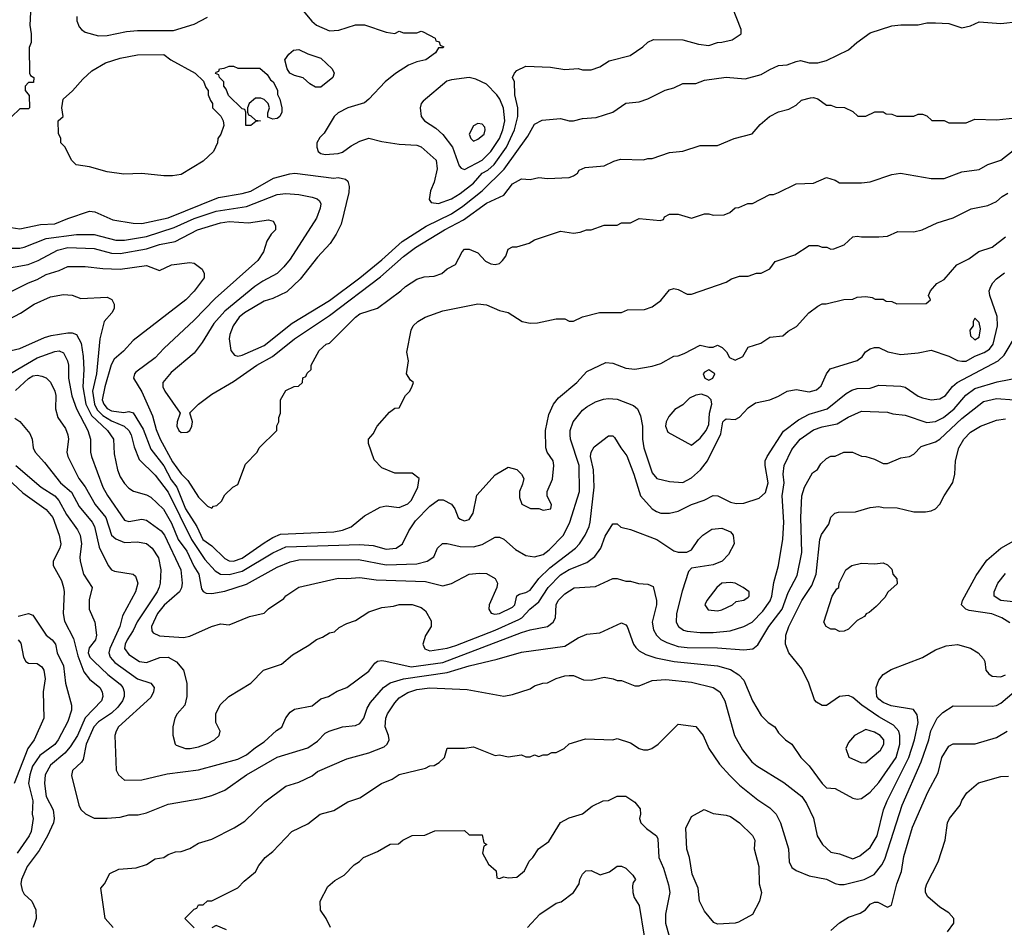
# Model space of a CAD drawing. Header units: inches. Extents: x 1793389 to 1900389, y 320802 to 470796.
# Tile 639 of 656: x 1871669 to 1876185, y 424990 to 429155. Entities that reach past the tile are written whole.
import ezdxf

# ---------------------------------------------------------------- set-up
doc = ezdxf.new("R2010")
doc.units = ezdxf.units.IN
doc.header["$MEASUREMENT"] = 0
doc.layers.add('B8472', color=7, linetype='Continuous')

msp = doc.modelspace()

# ---------------------------------------------------------------- linework, layer by layer
at = {"layer": 'B8472', "color": 2}
for points, elevation in [([(1872970, 429196), (1873008.6, 429148.6), (1873030.7, 429130), (1873090, 429104.2), (1873132.8, 429107.2), (1873210, 429130.8), (1873250, 429130.8), (1873350, 429098), (1873390, 429092), (1873410, 429102), (1873430, 429094), (1873490, 429094), (1873510, 429102), (1873519.6, 429099.6), (1873574, 429070), (1873578, 429058), (1873592.7, 429052.7), (1873598, 429038), (1873614, 429030), (1873610, 429026), (1873590, 429026), (1873576.9, 429003.1), (1873532, 428970), (1873490, 428961.2), (1873453.2, 428946.8), (1873392.7, 428907.3), (1873346, 428870), (1873270.5, 428789.5), (1873250, 428774), (1873174, 428750), (1873130, 428728), (1873112, 428710), (1873065.4, 428634.6), (1873046.4, 428613.6), (1873032, 428590), (1873031.3, 428570), (1873038, 428550), (1873050, 428541), (1873070, 428536), (1873130, 428540.7), (1873150, 428546.8), (1873190, 428576), (1873230, 428598), (1873270, 428611), (1873330, 428596), (1873410, 428584), (1873490, 428578.8), (1873510, 428570.8), (1873578.8, 428510), (1873584, 428470), (1873570.5, 428410), (1873554, 428370), (1873546.8, 428330), (1873556, 428316), (1873590, 428310.7), (1873650, 428332.7), (1873690, 428357.6), (1873750, 428404.9), (1873789.6, 428450), (1873815.8, 428464.2), (1873844.7, 428490), (1873901.7, 428570), (1873938.9, 428650), (1873954, 428710), (1873954, 428750), (1873940.7, 428810), (1873938, 428870), (1873928.7, 428890), (1873938, 428910), (1873950, 428922), (1873990, 428942), (1874103.1, 428936.9), (1874170, 428926), (1874230, 428931), (1874250, 428924.7), (1874290, 428924.7), (1874330, 428938), (1874373.6, 428966.4), (1874469.1, 428990.9), (1874528, 429030), (1874550, 429052), (1874576.4, 429063.6), (1874710, 429062), (1874782, 429042), (1874830, 429036), (1874869.2, 429050.8), (1874890, 429051), (1874937.2, 429062.8), (1874978, 429090), (1874978, 429110), (1874938, 429210)], 354), ([(1871718, 429190), (1871716, 429130), (1871722, 429090), (1871722, 429050), (1871712.7, 429027.3), (1871714, 428910), (1871718, 428898), (1871734, 428890), (1871732.7, 428867.3), (1871710, 428866), (1871694, 428850), (1871694, 428830), (1871712.7, 428807.3), (1871714, 428750), (1871710, 428746), (1871670, 428746), (1871631.6, 428708.4)], 350), ([(1871931.3, 429170), (1871931.3, 429150), (1871942, 429122), (1871952, 429110), (1871970, 429098), (1872030, 429081), (1872070, 429082.8), (1872159.3, 429100.7), (1872210, 429104.9), (1872374.5, 429105.5), (1872470, 429134.8), (1872530, 429166)], 354), ([(1871630, 428202), (1871670, 428194.9), (1871765.3, 428214.7), (1871830, 428217.6), (1871890, 428243), (1871990, 428276), (1872013.7, 428273.7), (1872096.8, 428236.8), (1872190, 428220.5), (1872230, 428219.5), (1872350, 428246), (1872580.4, 428339.6), (1872690, 428357), (1872730, 428368.7), (1872832.5, 428427.5), (1872907.5, 428447.5), (1872930.5, 428450.5), (1873110, 428428), (1873130.5, 428430.5), (1873162.8, 428422.8), (1873173.7, 428413.7), (1873180.7, 428390), (1873178.8, 428361.2), (1873143.5, 428216.5), (1873121, 428170), (1873092.8, 428127.2), (1873034.6, 428065.4), (1872955.1, 427964.9), (1872893.7, 427906.3), (1872830, 427875.1), (1872790, 427863.7), (1872700.7, 427810), (1872675.5, 427790), (1872648.2, 427750), (1872633, 427710), (1872630.5, 427690), (1872637.3, 427637.3), (1872654.8, 427614.8), (1872670, 427610.8), (1872690, 427615.5), (1872790, 427660.4), (1872918.3, 427761.7), (1873090, 427866.7), (1873230, 427970.4), (1873330, 428052.2), (1873423.3, 428136.7), (1873533.2, 428206.8), (1873650, 428264.6), (1873701.4, 428298.6), (1873790.7, 428369.3), (1873890.8, 428469.2), (1874000.1, 428619.9), (1874030, 428676), (1874066, 428694), (1874150, 428701), (1874190, 428691.3), (1874210, 428691.3), (1874250, 428701), (1874313.6, 428706.4), (1874389.1, 428730.9), (1874450, 428771.3), (1874510, 428778), (1874550, 428791.3), (1874630, 428831.3), (1874670, 428842), (1874710, 428862), (1874770, 428862), (1874810, 428878), (1874910, 428890.8), (1874996.5, 428883.5), (1875070, 428902.8), (1875110, 428926.8), (1875150, 428944), (1875190, 428947.3), (1875230, 428962.8), (1875250, 428966.8), (1875290, 428957.3), (1875330, 428957.3), (1875370, 428967.3), (1875470, 429016), (1875508.7, 429050), (1875570, 429094), (1875670, 429126), (1875710.9, 429130.9), (1875790, 429131), (1875830, 429141), (1875870, 429141), (1875930, 429138), (1875990, 429118), (1876030, 429126), (1876070, 429144.7), (1876170, 429138), (1876250, 429146)], 350), ([(1871626.2, 428106.2), (1871670, 428106), (1871690, 428110.4), (1871790, 428150.3), (1871930, 428168.7), (1872010, 428168.5), (1872110, 428142.6), (1872150, 428143.1), (1872250, 428159.5), (1872378.2, 428201.8), (1872470, 428242.3), (1872570, 428275.6), (1872710, 428297), (1872850, 428352.7), (1872890, 428357.1), (1872950, 428352.7), (1873010, 428340.7), (1873032.8, 428332.8), (1873043.5, 428323.5), (1873050.7, 428310), (1873047.3, 428290), (1873030, 428244), (1872910, 428056), (1872879.9, 428020.1), (1872850.3, 427989.7), (1872784.4, 427955.6), (1872747.3, 427930), (1872610, 427817), (1872559.9, 427760.1), (1872506.6, 427673.4), (1872470, 427624), (1872364.1, 427535.9), (1872326, 427490), (1872326, 427470), (1872334.8, 427450), (1872404.7, 427350), (1872390.7, 427310), (1872390.6, 427290), (1872398.8, 427270), (1872410, 427260.7), (1872437.6, 427262.4), (1872449.5, 427270.5), (1872459.3, 427290), (1872461.2, 427310), (1872448.9, 427351.1), (1872488.7, 427390), (1872550, 427436), (1872650, 427494), (1872757.2, 427570), (1872829.4, 427610), (1872930, 427690.4), (1873090, 427797), (1873324.4, 427975.6), (1873430, 428068.2), (1873484.5, 428110), (1873618, 428190), (1873704.2, 428235.8), (1873810, 428312.4), (1873889.6, 428350.4), (1873930, 428401), (1873970, 428424.7), (1874010, 428421), (1874050, 428431.3), (1874090, 428426), (1874189, 428431), (1874210, 428438), (1874228, 428450), (1874235.3, 428464.7), (1874262.7, 428477.3), (1874350, 428484.7), (1874393.6, 428506.4), (1874424.7, 428515.3), (1874530, 428511.3), (1874550, 428518), (1874570, 428518), (1874650, 428544.7), (1874710, 428551.3), (1874790, 428578), (1874870, 428578), (1874946, 428610), (1875028.9, 428631.1), (1875065.6, 428674.4), (1875108, 428710), (1875150, 428731.3), (1875196.4, 428743.6), (1875230, 428762), (1875254.6, 428785.4), (1875296.9, 428796.9), (1875310, 428798), (1875330, 428791.3), (1875370, 428762), (1875390, 428762), (1875412.7, 428752.7), (1875451.6, 428751.6), (1875490, 428734), (1875512.7, 428712.7), (1875550, 428712), (1875591.6, 428731.6), (1875630, 428732), (1875643.6, 428723.6), (1875670, 428722), (1875692.7, 428712.7), (1875770, 428712), (1875790, 428722), (1875810, 428722), (1875830, 428714), (1875852.7, 428692.7), (1875910, 428692), (1875930, 428682), (1876010, 428682), (1876050, 428698), (1876150, 428694.8), (1876236, 428704)], 346), ([(1871589.5, 428010.5), (1871708.1, 428031.9), (1871753.2, 428050), (1871842.5, 428097.5), (1871890, 428108.9), (1872010, 428104.2), (1872090, 428083.7), (1872130, 428082), (1872250, 428103.6), (1872310, 428123.7), (1872382.4, 428137.6), (1872484, 428190), (1872590, 428222.4), (1872630, 428228.4), (1872718, 428222), (1872810, 428236), (1872832, 428230), (1872842, 428210), (1872842, 428190), (1872822, 428170), (1872802, 428138), (1872787.3, 428090), (1872760.7, 428050), (1872565.1, 427874.9), (1872470, 427776), (1872330, 427646.6), (1872290, 427603.7), (1872202.5, 427537.5), (1872196, 427530), (1872191, 427510), (1872230, 427446.8), (1872277.7, 427337.7), (1872295.2, 427275.2), (1872313.7, 427230), (1872370, 427125.5), (1872410, 427070.7), (1872441.1, 427041.1), (1872490, 426964.7), (1872530, 426922), (1872550, 426914), (1872558, 426922), (1872573.6, 426926.4), (1872594.6, 426945.4), (1872610, 426974), (1872646, 427010), (1872670, 427022), (1872704.7, 427115.3), (1872758, 427170), (1872768, 427190), (1872848, 427270), (1872848.9, 427291.1), (1872858, 427310), (1872858, 427330), (1872866, 427350), (1872866, 427410), (1872890, 427454), (1872928.4, 427471.6), (1872947.3, 427472.7), (1872966, 427490), (1872968.4, 427511.6), (1872982, 427518), (1872987.3, 427532.7), (1873006, 427550), (1873006, 427570), (1873043.1, 427636.9), (1873074.6, 427665.4), (1873090, 427671.3), (1873208.7, 427790), (1873230, 427804.7), (1873310, 427831.3), (1873418, 427910), (1873438, 427930), (1873490, 427964.7), (1873524.7, 427975.3), (1873570, 427978), (1873606, 427990), (1873630, 428012), (1873668.4, 428031.6), (1873698, 428090), (1873710, 428102), (1873730, 428102), (1873770, 428084.7), (1873806.2, 428046.2), (1873830, 428034), (1873850, 428030.8), (1873870, 428036), (1873884, 428050), (1873899, 428070), (1873910, 428102), (1873930, 428112), (1873950, 428112), (1874006, 428130), (1874030, 428144.7), (1874150, 428184.7), (1874210, 428176), (1874240.4, 428179.6), (1874268.9, 428191.1), (1874290, 428191.3), (1874350, 428212), (1874410, 428212), (1874430, 428222), (1874470, 428222), (1874510, 428242), (1874607.3, 428232.7), (1874622, 428238), (1874626, 428250), (1874650, 428262), (1874690, 428262), (1874750, 428244.7), (1874810, 428264.7), (1874830, 428264.7), (1874850, 428258), (1874900.4, 428259.6), (1874926, 428270), (1874950, 428292), (1874967.3, 428292.7), (1875008.9, 428311.1), (1875030, 428312), (1875110, 428352), (1875127.3, 428352.7), (1875150, 428362), (1875230, 428402), (1875310, 428404.7), (1875370, 428431.3), (1875410, 428418), (1875430, 428406), (1875530, 428406), (1875570, 428411.3), (1875670, 428444.7), (1875709.3, 428450.7), (1875850, 428426.8), (1875910, 428426), (1875990, 428456), (1876070, 428466.8), (1876110, 428490.8), (1876170, 428510.8), (1876225.4, 428554.6)], 342), ([(1871590, 427888), (1871710, 427948), (1871750, 427963), (1871790, 427985.5), (1871850, 428004), (1871890, 428022.8), (1871970, 428022), (1872050, 428012.7), (1872129.6, 428010.4), (1872250, 428027.3), (1872310, 428004.7), (1872366, 428030), (1872450, 428040.7), (1872470, 428037.3), (1872506.8, 428010), (1872516, 427990), (1872514.8, 427970), (1872470, 427908.7), (1872431.3, 427870), (1872190, 427682.7), (1872145.5, 427634.5), (1872103.1, 427596.9), (1872088.9, 427571.1), (1872058.9, 427470), (1872048, 427410), (1872054.6, 427390), (1872070, 427370.4), (1872090, 427360.2), (1872147.2, 427352.8), (1872170, 427356.3), (1872190.3, 427350.3), (1872235.6, 427275.6), (1872270, 427184), (1872330, 427108.4), (1872363.4, 427043.4), (1872389.3, 427009.3), (1872430.3, 426910), (1872481.1, 426830), (1872508.9, 426770), (1872550, 426740.4), (1872610, 426682.4), (1872630, 426672.2), (1872650, 426670.3), (1872690, 426683.7), (1872790, 426754.9), (1872830, 426779.3), (1872866, 426794), (1873110, 426804.9), (1873150, 426813), (1873190, 426827.7), (1873250, 426878.8), (1873322.5, 426917.5), (1873350, 426924), (1873410, 426916.3), (1873450, 426933.4), (1873466.6, 426950), (1873496, 427010), (1873502, 427050), (1873470, 427074), (1873390, 427074), (1873330, 427098), (1873294.6, 427134.6), (1873268.7, 427210), (1873268.7, 427230), (1873290, 427254), (1873308, 427290), (1873365.6, 427354.4), (1873390, 427372), (1873410, 427374), (1873438, 427430), (1873458, 427450), (1873470, 427474), (1873475.3, 427490), (1873461.2, 427501.2), (1873444, 427530), (1873453.2, 427590), (1873445.2, 427630), (1873465.2, 427730), (1873474, 427750), (1873495.3, 427770), (1873529.5, 427790.5), (1873610, 427819.1), (1873770, 427850.7), (1873810, 427846), (1873870, 427821), (1873910, 427811), (1873974, 427770), (1874010, 427762), (1874043.6, 427763.6), (1874130, 427782), (1874170, 427782), (1874190, 427772), (1874210, 427771.3), (1874250, 427791.3), (1874328.9, 427811.1), (1874428.9, 427811.1), (1874456.4, 427823.6), (1874534.6, 427825.4), (1874570, 427838), (1874610, 427866), (1874650, 427914.8), (1874670, 427920.7), (1874690, 427917.3), (1874730, 427896), (1874750, 427896), (1874909.4, 427950.6), (1874933.6, 427966.4), (1874970, 427978), (1875010, 427978), (1875048.9, 427991.1), (1875070, 427992), (1875110, 428012), (1875134.6, 428045.4), (1875224.7, 428075.3), (1875290, 428118), (1875330, 428118), (1875350, 428111.3), (1875370.9, 428110.9), (1875390, 428102), (1875403.6, 428103.6), (1875450, 428122), (1875490, 428158), (1875510, 428162), (1875530, 428158), (1875610, 428158), (1875650, 428162), (1875696.4, 428183.6), (1875770, 428181), (1875809.1, 428190.9), (1875878, 428222), (1875950, 428246), (1876032.9, 428287.1), (1876110, 428302.8), (1876150, 428321), (1876176, 428344), (1876201.5, 428358.5)], 338), ([(1871570, 427754), (1871672.1, 427807.9), (1871735.3, 427850), (1871810, 427882.8), (1871870, 427894), (1871910, 427890.8), (1871950, 427876), (1872070, 427882), (1872091, 427871), (1872102, 427850), (1872102, 427830), (1872091.3, 427810), (1872056, 427770), (1872037.3, 427690), (1872021.7, 427530), (1872003.6, 427450), (1872012.2, 427390), (1872024.5, 427364.5), (1872050, 427338), (1872090, 427314.9), (1872147.7, 427290), (1872170.3, 427270), (1872181.1, 427250), (1872194.4, 427194.4), (1872217, 427137), (1872290, 427065.5), (1872350, 426986.7), (1872456.5, 426770), (1872518.3, 426678.3), (1872566.4, 426626.4), (1872590.3, 426610.3), (1872630, 426608.8), (1872690, 426624.2), (1872830, 426708.7), (1872890, 426736), (1873230, 426747), (1873290, 426741.6), (1873350, 426724.9), (1873395.3, 426730), (1873425.2, 426750), (1873454.5, 426810), (1873484.2, 426855.8), (1873550, 426922.8), (1873590, 426951), (1873611.1, 426951.1), (1873650, 426932), (1873664.7, 426910), (1873681, 426870), (1873690, 426862.8), (1873710, 426856), (1873730, 426861), (1873749, 426890), (1873766.3, 426973.7), (1873850, 427066), (1873910, 427102), (1873950, 427091), (1873971.3, 427070), (1873981, 427050), (1873976, 427024), (1873961, 426990), (1873962, 426962), (1873971.6, 426931.6), (1874011.6, 426911.6), (1874050, 426911.3), (1874070, 426904.7), (1874106, 426910), (1874108, 426930), (1874088.9, 426968.9), (1874088, 426990), (1874113.6, 427046.4), (1874119, 427110), (1874115.3, 427130), (1874088.7, 427170), (1874082, 427190), (1874081.2, 427270), (1874096.5, 427343.5), (1874117.2, 427390), (1874140.7, 427419.3), (1874224, 427490), (1874270, 427541), (1874358, 427582), (1874390, 427578.8), (1874450, 427556), (1874490, 427551), (1874570, 427564.7), (1874610, 427578), (1874670, 427611.3), (1874690, 427612), (1874716.4, 427623.6), (1874790, 427662), (1874830, 427652), (1874850, 427652), (1874870, 427662), (1874891.1, 427651.1), (1874911.1, 427631.1), (1874925.4, 427605.4), (1874950, 427592), (1874986, 427610), (1875010, 427652), (1875068.9, 427671.1), (1875110, 427698), (1875170, 427704.7), (1875194.6, 427725.4), (1875232.5, 427747.5), (1875289, 427810), (1875330, 427841), (1875350, 427851), (1875368.7, 427851.3), (1875448.9, 427871.1), (1875490, 427872), (1875510, 427882), (1875550, 427884.7), (1875579.6, 427879.6), (1875592.7, 427872.7), (1875630, 427872), (1875643.6, 427863.6), (1875670, 427862), (1875691.6, 427851.6), (1875827.3, 427852.7), (1875846, 427870), (1875838, 427890), (1875846, 427910), (1875876.4, 427943.6), (1875910, 427962), (1875968, 428030), (1876023.1, 428056.9), (1876069.1, 428090.9), (1876130, 428111.3), (1876190, 428158.8)], 334), ([(1871630, 427637.3), (1871670, 427645.5), (1871783.3, 427696.7), (1871814.2, 427705.8), (1871890, 427718), (1871910, 427718), (1871930.3, 427710.3), (1871950.4, 427670), (1871960.3, 427610), (1871962.6, 427550), (1871958.5, 427470), (1871972.2, 427390), (1871998.1, 427338.1), (1872072.4, 427270), (1872099.1, 427230), (1872102.8, 427162.8), (1872118, 427090), (1872130, 427058), (1872150, 427026), (1872170, 427004.7), (1872190.9, 426990.9), (1872250, 426974.8), (1872270, 426964), (1872328.9, 426908.9), (1872365.2, 426845.2), (1872396.5, 426770), (1872436, 426716), (1872467.2, 426647.2), (1872490.4, 426610), (1872503.4, 426543.4), (1872510, 426531.3), (1872524, 426524), (1872550, 426522), (1872610, 426532.7), (1872710, 426564.4), (1872850, 426643), (1872910, 426668), (1872950, 426675.8), (1873222.7, 426677.3), (1873350, 426654), (1873490, 426658), (1873538, 426670), (1873568, 426690), (1873586, 426730), (1873608, 426752), (1873630, 426751.3), (1873690, 426737.3), (1873750, 426735.5), (1873790, 426747.3), (1873850, 426780.7), (1873870, 426780.7), (1873890, 426770.6), (1873943.4, 426723.4), (1873990, 426696.3), (1874030, 426690.5), (1874070, 426701.6), (1874097.1, 426722.9), (1874163.7, 426790), (1874192, 426850), (1874236.9, 426990), (1874235.4, 427110), (1874196.2, 427230), (1874194, 427250), (1874194.5, 427270), (1874207, 427310), (1874250, 427362.8), (1874270, 427378.8), (1874310, 427401), (1874346.8, 427413.2), (1874370, 427417.3), (1874410, 427413.4), (1874484.1, 427384.1), (1874502.8, 427370), (1874516.7, 427336.7), (1874526.4, 427290), (1874526, 427230), (1874532.4, 427190), (1874570, 427076), (1874592, 427050), (1874650, 427036.3), (1874710, 427030.6), (1874750, 427053), (1874791.1, 427088.9), (1874824.5, 427130), (1874885.6, 427254.4), (1874894, 427310), (1874902, 427318), (1874910, 427322.8), (1874950, 427320.7), (1874970, 427330.6), (1875010, 427374), (1875043.9, 427396.1), (1875110, 427410.8), (1875150, 427426.8), (1875190, 427450.7), (1875230, 427457.3), (1875290, 427447.3), (1875323.2, 427456.8), (1875345.6, 427474.4), (1875369.5, 427530.5), (1875387, 427553), (1875510, 427591.3), (1875532.9, 427607.1), (1875549.3, 427630.7), (1875570, 427644.7), (1875590, 427651.3), (1875610, 427651), (1875650.7, 427630.7), (1875710, 427618.8), (1875790, 427626), (1875850, 427638), (1875930.7, 427610.7), (1875970.7, 427590.7), (1875990, 427587.7), (1876010, 427588), (1876049.7, 427610.3), (1876092.7, 427627.3), (1876117.1, 427642.9), (1876133.7, 427666.3), (1876154.7, 427750), (1876152.5, 427792.5), (1876119.3, 427890), (1876116, 427910), (1876122.7, 427930), (1876132.1, 427947.9), (1876150, 427966), (1876186.3, 427993.7)], 330), ([(1871590, 427510.5), (1871750, 427602.6), (1871830, 427632.2), (1871850, 427634.9), (1871870, 427626.8), (1871888, 427590), (1871892.4, 427570), (1871893.7, 427510), (1871908.7, 427428.7), (1871930.3, 427370), (1871981.6, 427270), (1871993.4, 427230), (1871993.4, 427170), (1871998, 427150), (1872050.4, 427010), (1872071.8, 426971.8), (1872150, 426859.1), (1872170, 426852.7), (1872230, 426863), (1872250, 426859.1), (1872318, 426810), (1872333.4, 426790), (1872407.7, 426630), (1872414.9, 426570), (1872411.9, 426548.1), (1872402, 426530), (1872331.3, 426468.7), (1872301.3, 426430), (1872273.4, 426370), (1872274.8, 426350), (1872281.6, 426341.6), (1872310, 426328), (1872420.2, 426319.8), (1872450, 426326), (1872549.4, 426370.6), (1872590, 426382), (1872630, 426378), (1872723.1, 426416.9), (1872790, 426431.3), (1872810, 426451.3), (1872880.4, 426499.6), (1872889.1, 426510.9), (1872950, 426551.3), (1873130, 426593), (1873170, 426590.5), (1873230, 426595.5), (1873304.7, 426584.7), (1873530, 426576.4), (1873610, 426557.3), (1873650, 426567.3), (1873730, 426610.6), (1873775.9, 426615.9), (1873810, 426613.4), (1873850.6, 426590.6), (1873861, 426570), (1873857.3, 426550), (1873822.8, 426470), (1873821, 426450), (1873831, 426431), (1873847.7, 426427.7), (1873870, 426430.7), (1873930, 426459.1), (1873940.9, 426470), (1873950, 426512), (1873960.9, 426519.1), (1873990, 426526), (1874010, 426538), (1874049.8, 426590.2), (1874100, 426640), (1874218, 426730), (1874237, 426750), (1874262, 426790), (1874280.7, 426830), (1874285.1, 426850), (1874303.5, 427010), (1874300.5, 427090), (1874287.8, 427150), (1874289.6, 427170.4), (1874304.4, 427195.6), (1874370, 427244.7), (1874390, 427244.7), (1874398, 427238), (1874426, 427190), (1874454.2, 427154.2), (1874486, 427070), (1874516.3, 426970), (1874570, 426911), (1874590, 426898.8), (1874610, 426890.8), (1874650, 426890.7), (1874690, 426899.1), (1874750, 426930.7), (1874809.1, 426950.9), (1874850, 426971.3), (1874870.7, 426970.7), (1874930, 426941), (1874955.3, 426935.3), (1874990, 426936), (1875060.2, 426959.8), (1875090, 426984.7), (1875102.4, 427030), (1875088.7, 427110), (1875088.7, 427130), (1875097.2, 427150), (1875173, 427267), (1875240.7, 427319.3), (1875290, 427344.4), (1875373.2, 427370), (1875460.1, 427439.9), (1875485.4, 427454.6), (1875510, 427462), (1875570, 427464), (1875610, 427477.3), (1875710, 427473.4), (1875730, 427468), (1875790, 427427.7), (1875810, 427419.1), (1875850, 427410.6), (1875890, 427415.5), (1875915.1, 427430), (1875948.3, 427471.7), (1875969.7, 427490.3), (1876157.2, 427590), (1876183.9, 427616.1), (1876241.2, 427710)], 326), ([(1871650, 427452.7), (1871710, 427507.7), (1871730, 427520.5), (1871750, 427524), (1871770, 427518.8), (1871790, 427510.8), (1871810, 427491), (1871830.4, 427450), (1871834.4, 427430), (1871833, 427370), (1871844, 427330), (1871878.7, 427278.7), (1871890.6, 427250), (1871893.4, 427230), (1871884.9, 427170), (1871890.6, 427150), (1871940.5, 427050), (1871970, 427010.7), (1872015.8, 426930), (1872064.9, 426870), (1872090.3, 426790.3), (1872110, 426772.7), (1872150, 426756.4), (1872210, 426759.1), (1872250, 426750.6), (1872277.3, 426730), (1872305.1, 426685.1), (1872316.5, 426630), (1872314, 426570), (1872308.7, 426551.3), (1872299.3, 426530), (1872208.1, 426391.9), (1872190, 426352.3), (1872162.4, 426310), (1872153, 426290), (1872150.6, 426270), (1872170, 426242), (1872218, 426210), (1872250, 426206), (1872312.1, 426227.9), (1872350, 426230.5), (1872388.3, 426208.3), (1872421, 426170), (1872436, 426110), (1872436, 426050), (1872426, 426010), (1872391.3, 425970), (1872381, 425950), (1872371.3, 425910), (1872371.6, 425871.6), (1872382, 425830), (1872386.4, 425826.4), (1872430, 425811), (1872450.9, 425810.9), (1872490, 425819.1), (1872530, 425834), (1872562, 425850), (1872584, 425870), (1872588.7, 425890), (1872569, 425930), (1872568.7, 425970), (1872589.1, 426010.9), (1872628.7, 426050), (1872729.3, 426110.7), (1872788, 426170), (1872870, 426198), (1872920.2, 426239.8), (1872995.5, 426284.5), (1873030, 426311), (1873058, 426322), (1873090, 426342), (1873113.6, 426346.4), (1873134.6, 426365.4), (1873170, 426384.7), (1873210, 426398), (1873270, 426438), (1873330, 426458), (1873383.6, 426463.6), (1873410, 426471), (1873470, 426470.8), (1873510, 426458), (1873530, 426442), (1873556.9, 426396.9), (1873556, 426370), (1873530.8, 426329.2), (1873518.8, 426290), (1873528, 426268), (1873550, 426259.1), (1873630, 426270.4), (1873670, 426283.7), (1873850, 426353.1), (1873958, 426402), (1873972, 426410), (1874009.7, 426450.3), (1874050, 426483), (1874093.6, 426550), (1874150, 426608.2), (1874190, 426632.4), (1874270, 426664.9), (1874307.8, 426692.2), (1874335.1, 426730), (1874354.8, 426785.2), (1874390, 426842), (1874410, 426842), (1874426.8, 426826.8), (1874470, 426816), (1874592, 426770), (1874670, 426718), (1874690, 426711.3), (1874728.4, 426711.6), (1874750, 426722), (1874782, 426770), (1874802, 426790), (1874843.2, 426816.8), (1874890, 426821), (1874930, 426804.7), (1874941, 426790), (1874946, 426750), (1874919.8, 426700.2), (1874891.3, 426670), (1874850, 426653.2), (1874750, 426638), (1874736.9, 426623.1), (1874707.9, 426532.1), (1874682.4, 426430), (1874680.5, 426390), (1874690.8, 426370), (1874714.2, 426354.2), (1874730, 426348.5), (1874790, 426343.1), (1874850, 426343.1), (1874928, 426350), (1874990, 426370.4), (1875029.2, 426390), (1875078.4, 426441.6), (1875111, 426489), (1875118.7, 426510), (1875127.7, 426572.3), (1875149.3, 426650), (1875169.3, 426770.7), (1875174, 426850), (1875166, 426970), (1875175.1, 427030), (1875171.6, 427070), (1875176.2, 427110), (1875210, 427182.8), (1875249.3, 427230), (1875310, 427272.2), (1875350, 427286.7), (1875419.3, 427300.7), (1875469.7, 427330.3), (1875530, 427358), (1875650, 427354), (1875673.2, 427346.8), (1875730, 427340.7), (1875830, 427306), (1875870, 427310.4), (1875906, 427330), (1875954.5, 427370), (1876008.6, 427431.4), (1876050, 427462.4), (1876153.2, 427493.2), (1876270, 427516)], 322), ([(1871646.8, 427326.8), (1871670, 427311), (1871715.9, 427255.9), (1871726.8, 427230), (1871730.8, 427190), (1871740.7, 427170), (1871783.4, 427123.4), (1871856.3, 427030), (1871906.3, 426986.3), (1871941.8, 426921.8), (1872001.6, 426850), (1872012.2, 426830), (1872034.4, 426734.4), (1872074.8, 426650), (1872090, 426631), (1872104.1, 426624.1), (1872190, 426611), (1872201, 426601), (1872210.7, 426570), (1872200.7, 426530), (1872140.7, 426419.3), (1872128.2, 426370), (1872083.1, 426270), (1872078.4, 426250), (1872083.8, 426230), (1872105.7, 426205.7), (1872210, 426130.4), (1872270.6, 426110.6), (1872286, 426090), (1872282.8, 426070), (1872270, 426044), (1872122.8, 425910), (1872111, 425890), (1872106, 425870), (1872111.6, 425711.6), (1872122, 425690), (1872150, 425666), (1872230, 425667.3), (1872345.8, 425694.2), (1872490, 425713.4), (1872670, 425761.6), (1872710, 425782.4), (1872750, 425815.5), (1872790, 425840.7), (1872846.3, 425893.7), (1872872.1, 425907.9), (1872889.3, 425950.7), (1872910, 425978), (1872930, 425990.8), (1873010, 426006.8), (1873050, 426038), (1873086, 426050), (1873125.6, 426074.4), (1873170, 426091.3), (1873270, 426166), (1873298, 426202), (1873310, 426210.8), (1873330, 426214), (1873349.2, 426210.8), (1873464.9, 426184.9), (1873610, 426205.2), (1873970, 426342.4), (1874010, 426354.9), (1874089.5, 426370.5), (1874116, 426390), (1874126, 426410), (1874129.4, 426470), (1874139.3, 426490), (1874170, 426520.7), (1874212.3, 426547.7), (1874310, 426554.8), (1874390, 426591.3), (1874410, 426591.3), (1874450, 426578), (1874470, 426578), (1874507.1, 426567.1), (1874550, 426564.7), (1874574, 426554), (1874590.6, 426490), (1874590.6, 426470), (1874570.6, 426390), (1874575.9, 426355.9), (1874590.7, 426330), (1874610, 426310.7), (1874636.7, 426296.7), (1874690, 426279.5), (1874730, 426274), (1874870, 426272.2), (1874990, 426264), (1875032, 426268), (1875054.2, 426285.8), (1875104.5, 426370), (1875166, 426450), (1875194.2, 426525.8), (1875235.6, 426604.4), (1875256.2, 426710), (1875251.8, 426870), (1875257.2, 426970), (1875269, 427010), (1875304.7, 427075.3), (1875328.4, 427091.6), (1875343.1, 427116.9), (1875370, 427142), (1875390, 427152), (1875410, 427152), (1875448.9, 427171.1), (1875488.9, 427171.1), (1875530, 427152), (1875550, 427151.3), (1875590, 427138), (1875630, 427118), (1875650, 427118), (1875710, 427144.7), (1875750, 427151.3), (1875770, 427162), (1875804.1, 427195.9), (1875870, 427218), (1875890, 427230.5), (1875990, 427324.4), (1876090, 427402.4), (1876150, 427416.4), (1876230, 427410.4)], 318), ([(1871650.7, 427110), (1871767.7, 427010), (1871830.5, 426970), (1871849, 426949), (1871884.5, 426884.5), (1871934.4, 426814.4), (1871946, 426790), (1871952.4, 426750), (1871944.9, 426690), (1871946.8, 426670), (1871962, 426610), (1872001, 426550), (1871987.1, 426492.9), (1871987.3, 426450), (1872013.4, 426390), (1872022, 426330), (1872016.3, 426310), (1871987.7, 426272.3), (1871983.6, 426250), (1871990.4, 426230), (1872010, 426210.4), (1872072.7, 426150), (1872130, 426105.5), (1872142.4, 426090), (1872148.5, 426070), (1872148.5, 426050), (1872140.3, 426030), (1872119, 426001), (1872090, 425973.3), (1872030, 425933.3), (1872009.3, 425910.7), (1871974.4, 425830), (1871959.9, 425760.1), (1871952.5, 425747.5), (1871910.9, 425709.1), (1871906.4, 425686.4), (1871940.7, 425550), (1871950, 425531.3), (1871970.7, 425510.7), (1872010, 425491), (1872070, 425490.8), (1872130, 425496), (1872170, 425506), (1872212.9, 425507.1), (1872250, 425516), (1872350, 425554.8), (1872499.3, 425580.7), (1872550, 425594.8), (1872610, 425618.8), (1872709.7, 425690.3), (1872850, 425770.5), (1872990, 425813.4), (1873035.3, 425844.7), (1873070, 425881), (1873088, 425890), (1873150, 425910.7), (1873210, 425916.3), (1873230, 425924.9), (1873247, 425950), (1873263.6, 425996.4), (1873278.7, 426021.3), (1873338, 426090), (1873368.2, 426111.8), (1873429.8, 426130.2), (1873630, 426158.9), (1873730, 426190.3), (1873859.6, 426220.4), (1873970, 426253.4), (1874170, 426280.7), (1874230, 426318.8), (1874270, 426336), (1874330, 426341), (1874430, 426386.8), (1874450, 426378), (1874454.8, 426370), (1874484, 426290), (1874494.6, 426274.6), (1874510, 426258.8), (1874541.3, 426241.3), (1874587, 426227), (1874670.3, 426210.3), (1874870, 426190.4), (1874930, 426173), (1874968.3, 426148.3), (1874990, 426124.7), (1875030.8, 426030), (1875070, 425962), (1875102, 425930), (1875132, 425910), (1875150, 425882), (1875182, 425850), (1875210.7, 425830.7), (1875251.3, 425770), (1875290.5, 425730.5), (1875350, 425650.8), (1875370, 425631), (1875410, 425627.3), (1875490, 425582.8), (1875510, 425578.8), (1875530, 425581), (1875570, 425610.7), (1875610, 425655.5), (1875689.7, 425770), (1875705.7, 425830), (1875706.3, 425870), (1875700.7, 425890), (1875677.7, 425917.7), (1875610, 425956.3), (1875532.3, 426010), (1875490, 426045.2), (1875470, 426054), (1875430, 426049), (1875370, 426008), (1875350, 426008), (1875323.1, 426023.1), (1875314.6, 426034.6), (1875288.7, 426110), (1875256.5, 426176.5), (1875197.2, 426250), (1875180.9, 426290), (1875183.7, 426330), (1875197, 426370), (1875256.2, 426490), (1875302, 426558), (1875322.9, 426610), (1875339.3, 426770), (1875347, 426793), (1875380.2, 426839.8), (1875390, 426872), (1875408, 426890), (1875424.7, 426895.3), (1875503.1, 426896.9), (1875570, 426916), (1875610, 426921), (1875630, 426916), (1875694.4, 426914.4), (1875770, 426896), (1875823.1, 426896.9), (1875850, 426902), (1875868.9, 426911.1), (1875888.9, 426931.1), (1875908.7, 426970), (1875948.9, 427031.1), (1875959, 427070), (1875961.2, 427130), (1875977.2, 427190), (1875999.3, 427230), (1876030, 427262), (1876075.3, 427290), (1876150, 427317.3), (1876190, 427322.8)], 314), ([(1871613.4, 427050), (1871683.1, 426983.1), (1871790, 426907.7), (1871821.6, 426870), (1871850.6, 426790), (1871857.3, 426750), (1871854, 426730), (1871822, 426670), (1871823, 426650), (1871860.9, 426580.9), (1871870.7, 426550), (1871873.4, 426530), (1871868, 426430), (1871874.6, 426394.6), (1871916.1, 426316.1), (1871935.8, 426235.8), (1871962.9, 426162.9), (1871988.8, 426128.8), (1872036.3, 426090), (1872047.3, 426070), (1872050.6, 426050), (1872044, 426030), (1871969.2, 425950.8), (1871934.6, 425870), (1871901, 425819), (1871876.4, 425790), (1871810, 425734.5), (1871786, 425690), (1871783, 425650), (1871790.8, 425590.8), (1871822, 425530), (1871827.3, 425490), (1871824, 425470), (1871797.3, 425410), (1871758, 425342), (1871703.8, 425270), (1871677.3, 425210), (1871674, 425190), (1871680.5, 425160.5), (1871690, 425142), (1871724.7, 425110), (1871742.8, 425070), (1871744.7, 425030), (1871731.3, 424990)], 310), ([(1876210, 426386.6), (1876174, 426410), (1876128.2, 426428.2), (1876023.9, 426443.9), (1876008.7, 426450), (1875988.7, 426470), (1875993.2, 426490), (1876055.9, 426604.1), (1876105.6, 426674.4), (1876168.7, 426730), (1876239, 426770)], 310), ([(1876270, 426479.6), (1876168.7, 426490), (1876139.3, 426510), (1876139.3, 426530), (1876156, 426570), (1876190, 426614)], 306), ([(1871661.7, 426418.3), (1871710, 426430.5), (1871730, 426422.8), (1871790.5, 426330.5), (1871818, 426310), (1871834, 426290), (1871840.7, 426250), (1871870.4, 426190), (1871879.3, 426110), (1871906.8, 426010), (1871906, 425986), (1871890, 425935.3), (1871845.5, 425850), (1871830, 425829.5), (1871761.2, 425778.8), (1871727.2, 425730), (1871714.9, 425690), (1871710.3, 425650), (1871728.9, 425570), (1871726.7, 425510), (1871730.3, 425489.7), (1871721.6, 425430), (1871712.7, 425410), (1871657.1, 425330)], 306), ([(1871662, 426310), (1871673.7, 426293.7), (1871686, 426230), (1871698, 426210), (1871710, 426202.8), (1871750, 426200.5), (1871770, 426184.9), (1871780.4, 426170), (1871786.4, 426130), (1871776.3, 426070), (1871779.1, 425950), (1871735.3, 425850), (1871706.7, 425810), (1871644.2, 425650)], 302), ([(1872097.2, 424990), (1872061.2, 425030), (1872042, 425170), (1872058, 425190), (1872083.1, 425236.9), (1872123.1, 425256.9), (1872203.6, 425263.6), (1872250, 425278), (1872290, 425304.7), (1872330, 425311.3), (1872350, 425324.7), (1872384, 425336), (1872410, 425338), (1872450, 425351.3), (1872490, 425376), (1872550, 425394.8), (1872652.9, 425447.1), (1872702, 425478), (1872793.6, 425566.4), (1872890, 425638), (1872950, 425656), (1873010, 425686), (1873035.5, 425704.5), (1873170, 425764), (1873270, 425790.6), (1873341.2, 425818.8), (1873355.3, 425830), (1873364, 425850), (1873361.2, 425870), (1873346, 425910), (1873349.2, 425949.2), (1873356, 425970), (1873390, 426021), (1873410, 426042.8), (1873450, 426067.7), (1873490, 426081.6), (1873550, 426088.4), (1873722, 426082), (1873890, 426051.3), (1873930, 426058), (1874010, 426084.7), (1874030, 426098), (1874069.1, 426110.9), (1874090, 426111.3), (1874130, 426131.3), (1874170, 426144.7), (1874190, 426146), (1874210, 426146), (1874254.6, 426125.4), (1874290, 426124.7), (1874350, 426138), (1874391.1, 426131.1), (1874410, 426122), (1874430, 426122), (1874490, 426098), (1874510, 426098), (1874570, 426122.8), (1874633.2, 426126.8), (1874750, 426115.5), (1874850, 426090.7), (1874881, 426070), (1874904, 426030), (1874947.3, 425870), (1874984.1, 425804.1), (1875026.8, 425750), (1875050, 425731), (1875174.6, 425654.6), (1875256, 425590), (1875278.5, 425558.5), (1875310.5, 425490.5), (1875327.3, 425410), (1875351, 425370), (1875390, 425334.8), (1875430, 425326.8), (1875490, 425304.9), (1875522.5, 425317.5), (1875570, 425356), (1875601.6, 425410), (1875631.8, 425530), (1875647.3, 425570), (1875746.9, 425770), (1875773, 425850), (1875789.6, 425929.6), (1875785.1, 425965.1), (1875769.4, 425989.4), (1875666.5, 426006.5), (1875630, 426022), (1875610, 426037.2), (1875600.9, 426050), (1875598, 426090), (1875610, 426124.7), (1875629, 426150), (1875666.3, 426173.7), (1875810, 426227.7), (1875870, 426264), (1875918.6, 426281.4), (1875970, 426287.3), (1876030.4, 426270.4), (1876064.7, 426250), (1876090, 426222), (1876096, 426210), (1876101, 426170), (1876113.7, 426153.7), (1876130, 426142.8), (1876170, 426139.1), (1876190, 426148)], 310), ([(1872470, 424988), (1872426, 425030), (1872470, 425074), (1872482, 425078), (1872490, 425094), (1872510, 425094), (1872530, 425112), (1872550, 425112), (1872670, 425172), (1872698, 425202), (1872750, 425244.7), (1872766.3, 425273.7), (1872795.3, 425310), (1872830, 425338), (1872918, 425430), (1872990, 425464.7), (1873048, 425510), (1873110, 425526), (1873173.6, 425566.4), (1873230, 425584.7), (1873328, 425650), (1873378, 425670), (1873410, 425691), (1873530, 425721), (1873550, 425731), (1873570, 425732), (1873593.6, 425746.4), (1873618, 425770), (1873630, 425812), (1873710, 425812), (1873750, 425818), (1873850, 425778), (1873870, 425782), (1873910, 425772), (1873970, 425782), (1873990, 425772), (1874010, 425772), (1874030, 425782), (1874050, 425774), (1874070, 425782), (1874090, 425782), (1874110, 425792), (1874130, 425792), (1874166, 425810), (1874190, 425832), (1874264.7, 425855.3), (1874390, 425851), (1874410, 425856), (1874470, 425836), (1874510, 425811.3), (1874530, 425804.7), (1874550, 425804.7), (1874568.9, 425811.1), (1874598, 425830), (1874690, 425922), (1874770, 425911.3), (1874804.7, 425870), (1874830.6, 425810.6), (1874878.5, 425738.5), (1874926.2, 425686.2), (1874970, 425642.8), (1875054.6, 425574.6), (1875110, 425538.8), (1875138.8, 425510), (1875158.8, 425470), (1875194.8, 425350), (1875198.8, 425290), (1875210, 425264.7), (1875230, 425251), (1875290, 425226), (1875370, 425210.7), (1875410, 425191), (1875430, 425186.8), (1875450, 425186.8), (1875542, 425210), (1875587.7, 425232.3), (1875623.3, 425276.7), (1875637.7, 425302.3), (1875716.9, 425550), (1875804.2, 425750), (1875839.7, 425850), (1875848.6, 425891.4), (1875878, 425950), (1875903.9, 425976.1), (1875950, 426006.8), (1876130, 426005.5), (1876150, 426008), (1876170, 426019.1), (1876230, 426070.8)], 306), ([(1875390, 424976.3), (1875430, 425010.6), (1875470, 425036.3), (1875524.1, 425055.9), (1875548.7, 425070), (1875570, 425096), (1875590, 425106), (1875605.4, 425105.4), (1875650, 425082), (1875668.4, 425091.6), (1875692.7, 425190), (1875713.6, 425246.4), (1875724.9, 425315.1), (1875764.5, 425450), (1875835.1, 425610), (1875881.5, 425698.5), (1875899.3, 425770), (1875930, 425822), (1875950, 425832), (1876051.6, 425831.6), (1876150, 425861), (1876198, 425890)], 302), ([(1875925.2, 424970), (1875954, 425010), (1875954, 425030), (1875930, 425056), (1875890, 425082.7), (1875834, 425130), (1875824, 425150), (1875824, 425170), (1875829.2, 425190), (1875881.2, 425290), (1875913.2, 425390), (1875925.2, 425470), (1875934, 425490), (1875982, 425550), (1875990, 425572), (1876012.9, 425607.1), (1876066.8, 425653.2), (1876170, 425683), (1876204, 425684)], 298), ([(1873094, 424990), (1873075.3, 425030), (1873048.4, 425068.4), (1873048, 425110), (1873083.1, 425176.9), (1873114.6, 425205.4), (1873158, 425230), (1873203.1, 425276.9), (1873228.4, 425291.6), (1873246, 425310), (1873310, 425338), (1873368.9, 425371.1), (1873407.3, 425372.7), (1873426, 425390), (1873470, 425412), (1873527.3, 425412.7), (1873572.7, 425432.7), (1873710, 425434), (1873730, 425414), (1873790, 425414), (1873798, 425378), (1873812, 425370), (1873798, 425362), (1873792, 425330), (1873819.6, 425279.6), (1873854, 425250), (1873858, 425218), (1873870, 425214), (1873890, 425222), (1873910, 425218), (1873950, 425221), (1873984, 425250), (1874006, 425294), (1874022, 425310), (1874049.3, 425350.7), (1874095.5, 425384.5), (1874150, 425471.3), (1874190, 425492), (1874250, 425511.3), (1874294.6, 425545.4), (1874346, 425570), (1874370, 425572), (1874410, 425591.3), (1874450, 425591.3), (1874490, 425564.7), (1874514.4, 425534.4), (1874516, 425510), (1874511.3, 425490), (1874518, 425470), (1874543.4, 425443.4), (1874590.5, 425410.5), (1874596.8, 425396.8), (1874600.7, 425310), (1874622, 425262), (1874645.1, 425185.1), (1874650.4, 425150), (1874630.5, 425050), (1874630.6, 425010), (1874647.7, 424950)], 302), ([(1873999, 424990), (1874055.3, 425050), (1874130, 425101), (1874152.5, 425107.5), (1874209.4, 425150.6), (1874235.3, 425190), (1874238, 425210), (1874250, 425234), (1874266, 425250), (1874290, 425251.3), (1874331.3, 425231.3), (1874374.8, 425245.2), (1874410, 425271), (1874430, 425271.3), (1874450, 425262), (1874482, 425230), (1874494, 425210), (1874483.6, 425196.4), (1874479.6, 425180.4), (1874481, 425150), (1874487.1, 425127.1), (1874510.7, 425090.7), (1874534, 424950)], 298), ([(1872618, 424978), (1872570, 424998), (1872550, 424988)], 306)]:
    msp.add_lwpolyline(points, dxfattribs=dict(at, elevation=elevation))
for points, elevation in [([(1872330, 428438.4), (1872230, 428449.3), (1872146.3, 428446.3), (1872070, 428456), (1871990, 428479), (1871928.4, 428488.4), (1871906, 428510), (1871878, 428570), (1871858, 428590), (1871858, 428610), (1871847.3, 428632.7), (1871846, 428690), (1871868, 428710), (1871862, 428750), (1871868, 428790), (1871912.1, 428827.9), (1871958.6, 428881.4), (1872000.1, 428919.9), (1872062.7, 428957.3), (1872130, 428978), (1872210, 428993.4), (1872330, 428994.8), (1872362, 428970), (1872474, 428910), (1872512.7, 428872.7), (1872523.6, 428843.6), (1872534, 428830), (1872534, 428810), (1872543.6, 428783.6), (1872554, 428770), (1872554, 428750), (1872591.6, 428711.6), (1872602, 428690), (1872604.7, 428670), (1872591.3, 428630), (1872578, 428610), (1872576, 428590), (1872558.8, 428550), (1872510, 428506), (1872410, 428445.1), (1872370, 428438.4)], 350), ([(1873050, 428845.2), (1873025.6, 428845.6), (1873000.2, 428860.2), (1872970, 428888.7), (1872930, 428899), (1872908.7, 428910), (1872895.3, 428930), (1872886, 428970), (1872903.1, 428996.9), (1872924.7, 429015.3), (1872950, 429018), (1872990, 428998), (1873050, 428978), (1873102, 428930), (1873111.3, 428910), (1873104.7, 428890)], 350), ([(1872670, 428932), (1872770, 428932), (1872803.6, 428903.6), (1872819.6, 428879.6), (1872832, 428870), (1872851.1, 428831.1), (1872851.6, 428811.6), (1872862, 428790), (1872870.9, 428750.9), (1872871.3, 428730), (1872862, 428710), (1872850, 428702), (1872830, 428698), (1872807.3, 428707.3), (1872808, 428728), (1872815.3, 428750), (1872808.7, 428770), (1872790, 428788.7), (1872774.6, 428794.6), (1872750, 428795.3), (1872722, 428770), (1872714, 428750), (1872714, 428730), (1872718, 428718), (1872730, 428714), (1872750, 428694), (1872774, 428690), (1872752.7, 428687.3), (1872730, 428669), (1872706, 428670), (1872706, 428730), (1872702, 428742), (1872690, 428746), (1872627.3, 428807.3), (1872616.4, 428836.4), (1872606, 428850), (1872606, 428870), (1872586, 428890), (1872582, 428902), (1872567.3, 428907.3), (1872570, 428914), (1872582, 428918), (1872586, 428930), (1872607.3, 428932.7), (1872630, 428942), (1872650, 428942)], 350), ([(1873730, 428889.2), (1873650, 428879.3), (1873627.9, 428872.1), (1873519.8, 428780.2), (1873511.3, 428770), (1873506, 428750), (1873511, 428710), (1873526, 428690), (1873577.3, 428657.3), (1873610, 428627.3), (1873654.9, 428570), (1873684.4, 428484.4), (1873693.4, 428473.4), (1873710, 428467.3), (1873790, 428510.4), (1873829.6, 428550), (1873869.7, 428610), (1873885.7, 428650), (1873894, 428690), (1873888.2, 428748.2), (1873871.6, 428790), (1873857, 428810), (1873810, 428859.3), (1873762, 428882)], 358), ([(1873770, 428678), (1873750, 428668), (1873731.3, 428630), (1873738, 428610), (1873750, 428598), (1873770, 428606), (1873799, 428630), (1873804, 428650), (1873802, 428662), (1873790, 428675.3)], 362), ([(1876050, 427786), (1876042, 427770), (1876042, 427750), (1876027.3, 427730), (1876030, 427704.7), (1876050, 427685.5), (1876070, 427698), (1876076, 427736), (1876070, 427766)], 334), ([(1874830, 427548), (1874810, 427538), (1874804.7, 427530), (1874812, 427510), (1874830, 427501), (1874848, 427510), (1874858, 427530)], 334), ([(1874797, 427437), (1874770, 427432.3), (1874742, 427418), (1874710, 427387), (1874674, 427366), (1874645.8, 427334.2), (1874634, 427310), (1874630.8, 427290), (1874642, 427262), (1874750, 427202.8), (1874790, 427234), (1874817.6, 427270), (1874830, 427298), (1874833.7, 427350), (1874843.6, 427390), (1874840.9, 427410), (1874826, 427426)], 334), ([(1875430, 426348), (1875410, 426358), (1875390, 426358), (1875368, 426370), (1875358, 426390), (1875395.3, 426510), (1875416.4, 426543.6), (1875426, 426550), (1875428, 426570), (1875458, 426630), (1875486, 426650), (1875530, 426661), (1875590, 426658), (1875630, 426662), (1875650, 426654), (1875670, 426634), (1875674, 426610), (1875692, 426590), (1875694, 426566), (1875651.6, 426528.4), (1875636.9, 426503.1), (1875598, 426462), (1875565.4, 426434.6), (1875551.6, 426428.4), (1875543.6, 426416.4), (1875510, 426398), (1875470, 426358), (1875450, 426348.7)], 310), ([(1874930, 426572.3), (1874890, 426569), (1874866.8, 426550), (1874821, 426490), (1874811.3, 426470), (1874826.8, 426446.8), (1874870, 426442.8), (1874890, 426447.3), (1874938, 426470), (1874954.6, 426485.4), (1874990, 426492), (1875010, 426504.7), (1875015.3, 426510), (1875015.3, 426530), (1874988, 426550), (1874950, 426569)], 326), ([(1875550, 425897.2), (1875498, 425870), (1875470, 425838), (1875458, 425810), (1875471.6, 425771.6), (1875530, 425744.7), (1875550, 425746), (1875617.2, 425802.8), (1875632.3, 425830), (1875632.7, 425850), (1875615.3, 425870), (1875590, 425885.2)], 318), ([(1874870, 425005.2), (1874852.9, 425012.9), (1874810, 425064), (1874787, 425110), (1874780.9, 425170), (1874753.8, 425233.8), (1874741.2, 425310), (1874729.3, 425349.3), (1874724.7, 425444.7), (1874750, 425498), (1874808.4, 425531.6), (1874850, 425512), (1874910, 425504.7), (1874930, 425498), (1874971.3, 425470), (1875030, 425411.3), (1875041, 425390), (1875038, 425350), (1875058.8, 425270), (1875061, 425190), (1875070.8, 425150), (1875062.8, 425110), (1875030, 425048.7), (1874966.8, 425013.2), (1874950, 425009)], 302)]:
    msp.add_lwpolyline(points, close=True, dxfattribs=dict(at, elevation=elevation))

doc.saveas('drawing.dxf')
